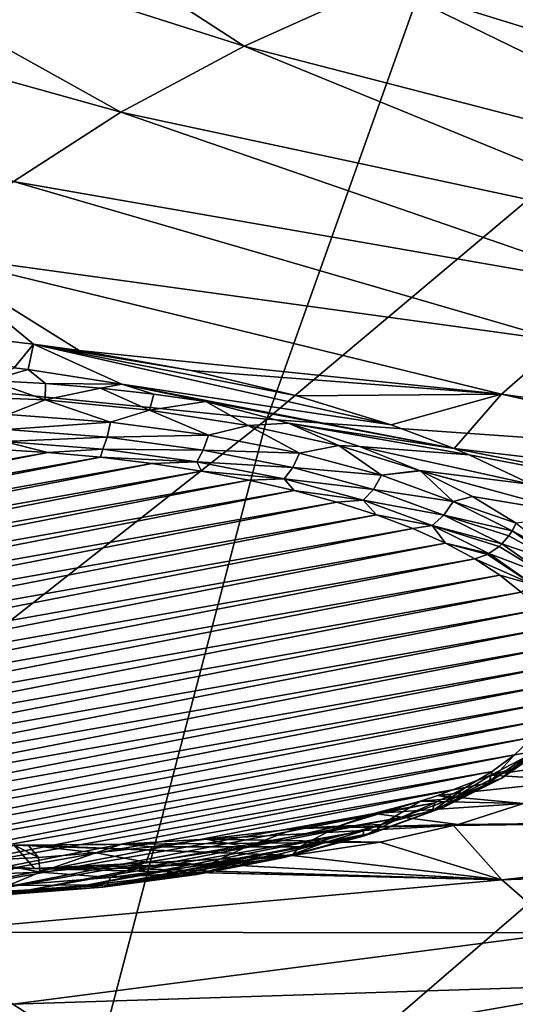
# Model space of a CAD drawing. Header units: metres. Extents: x -92 to 264, y -100 to 50.
# Tile 415 of 656: x 185.65 to 188.43, y -19.58 to -14.06. Entities that reach past the tile are written whole.
import ezdxf

# ---------------------------------------------------------------- set-up
doc = ezdxf.new("R2010")
doc.units = ezdxf.units.M
doc.layers.add('solid_21062050_01', color=7, linetype='CONTINUOUS')

msp = doc.modelspace()

# ---------------------------------------------------------------- linework, layer by layer
at = {"layer": 'solid_21062050_01'}
for points in [[(188.758606, -11.481317, 217.989578), (185.129807, -11.117613, 216.979355), (182.852875, -15.885271, 222.725174)], [(188.758606, -11.481317, 217.989578), (182.852875, -15.885271, 222.725174), (187.03862, -16.30197, 223.882599)], [(192.463303, -11.742873, 218.71608), (188.758606, -11.481317, 217.989578), (187.03862, -16.30197, 223.882599)], [(192.463303, -11.742873, 218.71608), (187.03862, -16.30197, 223.882599), (191.310776, -16.601612, 224.71489)], [(183.759232, -13.207639, 158.142441), (184.699249, -12.778301, 156.949921), (186.911407, -14.209503, 159.915817)], [(184.699249, -12.778301, 156.949921), (187.690384, -13.859411, 158.94339), (186.911407, -14.209503, 159.915817)], [(182.92395, -13.661142, 159.4021), (183.759232, -13.207639, 158.142441), (186.218979, -14.579877, 160.944565)], [(183.759232, -13.207639, 158.142441), (186.911407, -14.209503, 159.915817), (186.218979, -14.579877, 160.944565)], [(182.92395, -13.661142, 159.4021), (186.218979, -14.579877, 160.944565), (185.617676, -14.968083, 162.022858)], [(187.690384, -13.859411, 158.94339), (190.105362, -15.036674, 161.442673), (186.911407, -14.209503, 159.915817)], [(187.690384, -13.859411, 158.94339), (190.695099, -14.78779, 160.751358), (190.105362, -15.036674, 161.442673)], [(189.034653, -13.863091, 158.745026), (190.695099, -14.78779, 160.751358), (187.690384, -13.859411, 158.94339)], [(186.911407, -14.209503, 159.915817), (189.573486, -15.300097, 162.174347), (186.218979, -14.579877, 160.944565)], [(186.911407, -14.209503, 159.915817), (190.105362, -15.036674, 161.442673), (189.573486, -15.300097, 162.174347)], [(186.218979, -14.579877, 160.944565), (189.102615, -15.57652, 162.942139), (185.617676, -14.968083, 162.022858)], [(186.218979, -14.579877, 160.944565), (189.573486, -15.300097, 162.174347), (189.102615, -15.57652, 162.942139)], [(185.617676, -14.968083, 162.022858), (188.69548, -15.864324, 163.741547), (185.111481, -15.371556, 163.143539)], [(185.617676, -14.968083, 162.022858), (189.102615, -15.57652, 162.942139), (188.69548, -15.864324, 163.741547)], [(185.111481, -15.371556, 163.143539), (188.69548, -15.864324, 163.741547), (188.354462, -16.161825, 164.567886)], [(185.985123, -15.91642, 164.365234), (185.111481, -15.371556, 163.143539), (188.354462, -16.161825, 164.567886)], [(185.729919, -15.880283, 164.322998), (185.328018, -15.83395, 164.285843), (185.111481, -15.371556, 163.143539)], [(185.985123, -15.91642, 164.365234), (185.729919, -15.880283, 164.322998), (185.111481, -15.371556, 163.143539)], [(185.620529, -16.012838, 164.690399), (185.328018, -15.83395, 164.285843), (185.729919, -15.880283, 164.322998)], [(187.03862, -16.30197, 223.882599), (182.852875, -15.885271, 222.725174), (181.052353, -21.00259, 228.349548)], [(185.620529, -16.012838, 164.690399), (185.729919, -15.880283, 164.322998), (185.69931, -16.023018, 164.700745)], [(185.69931, -16.023018, 164.700745), (185.729919, -15.880283, 164.322998), (186.2258, -16.105518, 164.810104)], [(186.61319, -16.029219, 164.5354), (185.729919, -15.880283, 164.322998), (185.985123, -15.91642, 164.365234)], [(187.207138, -16.171432, 164.794861), (185.729919, -15.880283, 164.322998), (186.61319, -16.029219, 164.5354)], [(187.73616, -16.333698, 165.124756), (185.729919, -15.880283, 164.322998), (187.207138, -16.171432, 164.794861)], [(186.2258, -16.105518, 164.810104), (185.729919, -15.880283, 164.322998), (187.73616, -16.333698, 165.124756)], [(188.354462, -16.161825, 164.567886), (188.69548, -15.864324, 163.741547), (191.685471, -16.631529, 165.316101)], [(186.61319, -16.029219, 164.5354), (185.985123, -15.91642, 164.365234), (188.354462, -16.161825, 164.567886)], [(185.620529, -16.012838, 164.690399), (185.69931, -16.023018, 164.700745), (185.484879, -16.084488, 164.644485)], [(185.69931, -16.023018, 164.700745), (185.797256, -16.101681, 164.692245), (185.484879, -16.084488, 164.644485)], [(185.69931, -16.023018, 164.700745), (186.2258, -16.105518, 164.810104), (185.797256, -16.101681, 164.692245)], [(187.207138, -16.171432, 164.794861), (186.61319, -16.029219, 164.5354), (188.354462, -16.161825, 164.567886)], [(185.79425, -16.193775, 164.674362), (185.189774, -16.168224, 164.603394), (185.484879, -16.084488, 164.644485)], [(185.79425, -16.193775, 164.674362), (185.484879, -16.084488, 164.644485), (185.797256, -16.101681, 164.692245)], [(185.79425, -16.193775, 164.674362), (185.797256, -16.101681, 164.692245), (186.104645, -16.127188, 164.763092)], [(186.2258, -16.105518, 164.810104), (186.104645, -16.127188, 164.763092), (185.797256, -16.101681, 164.692245)], [(186.2258, -16.105518, 164.810104), (186.405121, -16.160845, 164.856567), (186.104645, -16.127188, 164.763092)], [(186.2258, -16.105518, 164.810104), (187.73616, -16.333698, 165.124756), (188.08963, -16.466511, 165.412888)], [(186.2258, -16.105518, 164.810104), (188.08963, -16.466511, 165.412888), (186.696793, -16.202444, 164.972122)], [(186.2258, -16.105518, 164.810104), (186.696793, -16.202444, 164.972122), (186.405121, -16.160845, 164.856567)], [(185.587616, -16.274822, 164.652359), (185.189774, -16.168224, 164.603394), (185.79425, -16.193775, 164.674362)], [(186.380173, -16.250233, 164.831177), (185.79425, -16.193775, 164.674362), (186.104645, -16.127188, 164.763092)], [(186.380173, -16.250233, 164.831177), (186.104645, -16.127188, 164.763092), (186.405121, -16.160845, 164.856567)], [(186.380173, -16.250233, 164.831177), (186.405121, -16.160845, 164.856567), (186.696793, -16.202444, 164.972122)], [(187.73616, -16.333698, 165.124756), (187.207138, -16.171432, 164.794861), (188.354462, -16.161825, 164.567886)], [(187.73616, -16.333698, 165.124756), (188.354462, -16.161825, 164.567886), (188.08963, -16.466511, 165.412888)], [(188.08963, -16.466511, 165.412888), (188.354462, -16.161825, 164.567886), (191.458694, -16.861622, 165.955215)], [(188.354462, -16.161825, 164.567886), (191.685471, -16.631529, 165.316101), (191.458694, -16.861622, 165.955215)], [(186.162109, -16.319239, 164.775742), (185.587616, -16.274822, 164.652359), (185.79425, -16.193775, 164.674362)], [(186.162109, -16.319239, 164.775742), (185.79425, -16.193775, 164.674362), (186.380173, -16.250233, 164.831177)], [(186.933853, -16.336279, 165.070175), (186.380173, -16.250233, 164.831177), (186.696793, -16.202444, 164.972122)], [(187.160034, -16.32357, 165.202911), (186.696793, -16.202444, 164.972122), (188.08963, -16.466511, 165.412888)], [(187.160034, -16.32357, 165.202911), (186.933853, -16.336279, 165.070175), (186.696793, -16.202444, 164.972122)], [(185.577713, -16.359564, 164.691711), (185.587616, -16.274822, 164.652359), (186.162109, -16.319239, 164.775742)], [(186.710648, -16.392162, 164.978287), (186.162109, -16.319239, 164.775742), (186.380173, -16.250233, 164.831177)], [(186.710648, -16.392162, 164.978287), (186.380173, -16.250233, 164.831177), (186.933853, -16.336279, 165.070175)], [(187.03862, -16.30197, 223.882599), (181.052353, -21.00259, 228.349548), (185.683792, -21.45019, 229.592804)], [(186.142532, -16.403231, 164.813004), (185.577713, -16.359564, 164.691711), (186.162109, -16.319239, 164.775742)], [(191.310776, -16.601612, 224.71489), (187.03862, -16.30197, 223.882599), (185.683792, -21.45019, 229.592804)], [(186.142532, -16.403231, 164.813004), (186.162109, -16.319239, 164.775742), (186.710648, -16.392162, 164.978287)], [(187.220978, -16.491966, 165.255508), (186.710648, -16.392162, 164.978287), (186.933853, -16.336279, 165.070175)], [(187.160034, -16.32357, 165.202911), (187.442337, -16.449903, 165.385788), (186.933853, -16.336279, 165.070175)], [(187.220978, -16.491966, 165.255508), (186.933853, -16.336279, 165.070175), (187.442337, -16.449903, 165.385788)], [(187.160034, -16.32357, 165.202911), (188.08963, -16.466511, 165.412888), (188.172791, -16.501318, 165.49057)], [(187.160034, -16.32357, 165.202911), (188.172791, -16.501318, 165.49057), (187.558746, -16.454037, 165.474075)], [(187.160034, -16.32357, 165.202911), (187.558746, -16.454037, 165.474075), (187.442337, -16.449903, 165.385788)], [(185.565231, -16.427685, 164.755203), (185.577713, -16.359564, 164.691711), (186.142532, -16.403231, 164.813004)], [(186.681808, -16.474926, 165.012146), (186.142532, -16.403231, 164.813004), (186.710648, -16.392162, 164.978287)], [(186.681808, -16.474926, 165.012146), (186.710648, -16.392162, 164.978287), (187.220978, -16.491966, 165.255508)], [(185.565231, -16.427685, 164.755203), (185.809509, -16.488747, 164.881714), (185.508575, -16.47028, 164.830414)], [(186.117844, -16.470409, 164.873871), (185.565231, -16.427685, 164.755203), (186.142532, -16.403231, 164.813004)], [(186.117844, -16.470409, 164.873871), (185.809509, -16.488747, 164.881714), (185.565231, -16.427685, 164.755203)], [(186.117844, -16.470409, 164.873871), (186.142532, -16.403231, 164.813004), (186.681808, -16.474926, 165.012146)], [(187.681686, -16.616421, 165.601196), (187.220978, -16.491966, 165.255508), (187.442337, -16.449903, 165.385788)], [(187.558746, -16.454037, 165.474075), (187.89386, -16.588524, 165.770721), (187.442337, -16.449903, 165.385788)], [(187.681686, -16.616421, 165.601196), (187.442337, -16.449903, 165.385788), (187.89386, -16.588524, 165.770721)], [(181.468597, -17.3377, 167.239777), (185.809509, -16.488747, 164.881714), (186.104919, -16.515572, 164.956223)], [(181.468597, -17.3377, 167.239777), (181.571838, -17.240189, 166.968918), (185.809509, -16.488747, 164.881714)], [(181.571838, -17.240189, 166.968918), (185.508575, -16.47028, 164.830414), (185.809509, -16.488747, 164.881714)], [(186.117844, -16.470409, 164.873871), (186.104919, -16.515572, 164.956223), (185.809509, -16.488747, 164.881714)], [(186.645477, -16.540556, 165.06871), (186.104919, -16.515572, 164.956223), (186.117844, -16.470409, 164.873871)], [(186.645477, -16.540556, 165.06871), (186.117844, -16.470409, 164.873871), (186.681808, -16.474926, 165.012146)], [(186.645477, -16.540556, 165.06871), (186.681808, -16.474926, 165.012146), (187.183533, -16.573048, 165.284683)], [(187.183533, -16.573048, 165.284683), (186.681808, -16.474926, 165.012146), (187.220978, -16.491966, 165.255508)], [(187.183533, -16.573048, 165.284683), (187.220978, -16.491966, 165.255508), (187.681686, -16.616421, 165.601196)], [(187.558746, -16.454037, 165.474075), (188.172791, -16.501318, 165.49057), (188.52388, -16.668297, 165.874084)], [(187.558746, -16.454037, 165.474075), (188.52388, -16.668297, 165.874084), (187.89386, -16.588524, 165.770721)], [(188.08963, -16.466511, 165.412888), (191.458694, -16.861622, 165.955215), (191.287323, -17.097151, 166.609421)], [(188.172791, -16.501318, 165.49057), (188.08963, -16.466511, 165.412888), (191.287323, -17.097151, 166.609421)], [(188.52388, -16.668297, 165.874084), (188.172791, -16.501318, 165.49057), (191.287323, -17.097151, 166.609421)], [(181.335007, -17.53973, 167.800934), (186.392822, -16.550573, 165.053452), (186.671219, -16.593515, 165.172729)], [(181.335007, -17.53973, 167.800934), (181.389465, -17.437773, 167.517746), (186.392822, -16.550573, 165.053452)], [(181.389465, -17.437773, 167.517746), (186.104919, -16.515572, 164.956223), (186.392822, -16.550573, 165.053452)], [(181.389465, -17.437773, 167.517746), (181.468597, -17.3377, 167.239777), (186.104919, -16.515572, 164.956223)], [(186.645477, -16.540556, 165.06871), (186.392822, -16.550573, 165.053452), (186.104919, -16.515572, 164.956223)], [(186.645477, -16.540556, 165.06871), (186.671219, -16.593515, 165.172729), (186.392822, -16.550573, 165.053452)], [(187.136353, -16.636557, 165.335358), (186.671219, -16.593515, 165.172729), (186.645477, -16.540556, 165.06871)], [(187.136353, -16.636557, 165.335358), (186.645477, -16.540556, 165.06871), (187.183533, -16.573048, 165.284683)], [(181.305588, -17.642874, 168.087433), (186.671219, -16.593515, 165.172729), (186.938156, -16.644094, 165.313217)], [(181.305588, -17.642874, 168.087433), (181.335007, -17.53973, 167.800934), (186.671219, -16.593515, 165.172729)], [(191.310776, -16.601612, 224.71489), (185.683792, -21.45019, 229.592804), (190.405441, -21.771935, 230.486496)], [(187.136353, -16.636557, 165.335358), (186.938156, -16.644094, 165.313217), (186.671219, -16.593515, 165.172729)], [(187.136353, -16.636557, 165.335358), (187.183533, -16.573048, 165.284683), (187.636475, -16.695404, 165.624542)], [(187.636475, -16.695404, 165.624542), (187.183533, -16.573048, 165.284683), (187.681686, -16.616421, 165.601196)], [(187.636475, -16.695404, 165.624542), (187.681686, -16.616421, 165.601196), (188.082489, -16.762743, 166.007614)], [(187.681686, -16.616421, 165.601196), (187.89386, -16.588524, 165.770721), (187.900299, -16.591381, 165.777176)], [(188.082489, -16.762743, 166.007614), (187.681686, -16.616421, 165.601196), (187.900299, -16.591381, 165.777176)], [(187.89386, -16.588524, 165.770721), (188.52388, -16.668297, 165.874084), (188.808105, -16.837313, 166.278397)], [(187.900299, -16.591381, 165.777176), (187.89386, -16.588524, 165.770721), (188.808105, -16.837313, 166.278397)], [(188.191452, -16.734877, 166.108749), (187.900299, -16.591381, 165.777176), (188.808105, -16.837313, 166.278397)], [(188.191452, -16.734877, 166.108749), (188.082489, -16.762743, 166.007614), (187.900299, -16.591381, 165.777176)], [(181.301422, -17.746473, 168.375183), (186.938156, -16.644094, 165.313217), (187.191849, -16.701969, 165.473969)], [(181.301422, -17.746473, 168.375183), (181.305588, -17.642874, 168.087433), (186.938156, -16.644094, 165.313217)], [(187.136353, -16.636557, 165.335358), (187.191849, -16.701969, 165.473969), (186.938156, -16.644094, 165.313217)], [(187.579514, -16.756269, 165.667877), (187.191849, -16.701969, 165.473969), (187.136353, -16.636557, 165.335358)], [(187.579514, -16.756269, 165.667877), (187.136353, -16.636557, 165.335358), (187.636475, -16.695404, 165.624542)], [(181.32254, -17.849831, 168.662277), (181.301422, -17.746473, 168.375183), (187.191849, -16.701969, 165.473969)], [(181.32254, -17.849831, 168.662277), (187.191849, -16.701969, 165.473969), (187.430527, -16.766731, 165.653839)], [(187.579514, -16.756269, 165.667877), (187.430527, -16.766731, 165.653839), (187.191849, -16.701969, 165.473969)], [(187.579514, -16.756269, 165.667877), (187.636475, -16.695404, 165.624542), (188.030518, -16.83926, 166.024124)], [(188.030518, -16.83926, 166.024124), (187.636475, -16.695404, 165.624542), (188.082489, -16.762743, 166.007614)], [(181.368774, -17.952229, 168.946686), (181.32254, -17.849831, 168.662277), (187.430527, -16.766731, 165.653839)], [(181.368774, -17.952229, 168.946686), (187.430527, -16.766731, 165.653839), (187.652588, -16.837946, 165.851654)], [(187.579514, -16.756269, 165.667877), (187.652588, -16.837946, 165.851654), (187.430527, -16.766731, 165.653839)], [(187.965042, -16.897017, 166.058823), (187.652588, -16.837946, 165.851654), (187.579514, -16.756269, 165.667877)], [(187.965042, -16.897017, 166.058823), (187.579514, -16.756269, 165.667877), (188.030518, -16.83926, 166.024124)], [(188.030518, -16.83926, 166.024124), (188.082489, -16.762743, 166.007614), (188.414429, -16.927668, 166.465714)], [(188.191452, -16.734877, 166.108749), (188.436279, -16.884504, 166.46785), (188.082489, -16.762743, 166.007614)], [(188.436279, -16.884504, 166.46785), (188.414429, -16.927668, 166.465714), (188.082489, -16.762743, 166.007614)], [(188.191452, -16.734877, 166.108749), (188.808105, -16.837313, 166.278397), (188.436279, -16.884504, 166.46785)], [(181.439804, -18.05298, 169.226547), (181.368774, -17.952229, 168.946686), (187.652588, -16.837946, 165.851654)], [(181.439804, -18.05298, 169.226547), (187.652588, -16.837946, 165.851654), (187.856583, -16.915146, 166.066086)], [(187.965042, -16.897017, 166.058823), (187.856583, -16.915146, 166.066086), (187.652588, -16.837946, 165.851654)], [(187.965042, -16.897017, 166.058823), (188.030518, -16.83926, 166.024124), (188.356873, -17.001402, 166.474487)], [(188.39563, -16.956312, 166.466934), (188.030518, -16.83926, 166.024124), (188.414429, -16.927668, 166.465714)], [(188.39563, -16.956312, 166.466934), (188.356873, -17.001402, 166.474487), (188.030518, -16.83926, 166.024124)], [(188.644852, -17.048403, 166.874832), (188.414429, -16.927668, 166.465714), (188.436279, -16.884504, 166.46785)], [(181.535187, -18.151421, 169.499969), (181.439804, -18.05298, 169.226547), (187.856583, -16.915146, 166.066086)], [(181.535187, -18.151421, 169.499969), (187.856583, -16.915146, 166.066086), (188.041, -16.997755, 166.295532)], [(187.965042, -16.897017, 166.058823), (188.041, -16.997755, 166.295532), (187.856583, -16.915146, 166.066086)], [(188.284348, -17.055658, 166.499466), (188.041, -16.997755, 166.295532), (187.965042, -16.897017, 166.058823)], [(188.3405, -17.016504, 166.479095), (187.965042, -16.897017, 166.058823), (188.356873, -17.001402, 166.474487)], [(188.3405, -17.016504, 166.479095), (188.284348, -17.055658, 166.499466), (187.965042, -16.897017, 166.058823)], [(188.670105, -17.107508, 166.96524), (188.39563, -16.956312, 166.466934), (188.414429, -16.927668, 166.465714)], [(188.644852, -17.048403, 166.874832), (188.670105, -17.107508, 166.96524), (188.414429, -16.927668, 166.465714)], [(181.654175, -18.246826, 169.764969), (181.535187, -18.151421, 169.499969), (188.041, -16.997755, 166.295532)], [(181.654175, -18.246826, 169.764969), (188.041, -16.997755, 166.295532), (188.2043, -17.085047, 166.537994)], [(188.275085, -17.060526, 166.503387), (188.2043, -17.085047, 166.537994), (188.041, -16.997755, 166.295532)], [(188.275085, -17.060526, 166.503387), (188.041, -16.997755, 166.295532), (188.284348, -17.055658, 166.499466)], [(188.608231, -17.178211, 166.965591), (188.3405, -17.016504, 166.479095), (188.356873, -17.001402, 166.474487)], [(188.670105, -17.107508, 166.96524), (188.356873, -17.001402, 166.474487), (188.39563, -16.956312, 166.466934)], [(188.608231, -17.178211, 166.965591), (188.356873, -17.001402, 166.474487), (188.670105, -17.107508, 166.96524)], [(188.530273, -17.228645, 166.97995), (188.2043, -17.085047, 166.537994), (188.275085, -17.060526, 166.503387)], [(188.530273, -17.228645, 166.97995), (188.275085, -17.060526, 166.503387), (188.284348, -17.055658, 166.499466)], [(188.608231, -17.178211, 166.965591), (188.284348, -17.055658, 166.499466), (188.3405, -17.016504, 166.479095)], [(188.530273, -17.228645, 166.97995), (188.284348, -17.055658, 166.499466), (188.608231, -17.178211, 166.965591)], [(181.654175, -18.246826, 169.764969), (188.2043, -17.085047, 166.537994), (181.7957, -18.338377, 170.019257)], [(188.2043, -17.085047, 166.537994), (188.345825, -17.176598, 166.792297), (181.7957, -18.338377, 170.019257)], [(188.530273, -17.228645, 166.97995), (188.345825, -17.176598, 166.792297), (188.2043, -17.085047, 166.537994)], [(188.345825, -17.176598, 166.792297), (181.959, -18.425669, 170.261719), (181.7957, -18.338377, 170.019257)], [(188.345825, -17.176598, 166.792297), (188.464813, -17.272001, 167.057297), (181.959, -18.425669, 170.261719)], [(188.530273, -17.228645, 166.97995), (188.464813, -17.272001, 167.057297), (188.345825, -17.176598, 166.792297)], [(188.464813, -17.272001, 167.057297), (182.143417, -18.508278, 170.49118), (181.959, -18.425669, 170.261719)], [(188.464813, -17.272001, 167.057297), (188.560196, -17.370441, 167.330719), (182.143417, -18.508278, 170.49118)], [(188.560196, -17.370441, 167.330719), (182.347412, -18.585478, 170.705612), (182.143417, -18.508278, 170.49118)], [(188.560196, -17.370441, 167.330719), (188.631226, -17.471193, 167.610565), (182.347412, -18.585478, 170.705612)], [(188.631226, -17.471193, 167.610565), (182.569473, -18.656693, 170.903412), (182.347412, -18.585478, 170.705612)], [(188.631226, -17.471193, 167.610565), (188.67746, -17.573593, 167.894989), (182.569473, -18.656693, 170.903412)], [(188.67746, -17.573593, 167.894989), (182.808151, -18.721455, 171.083298), (182.569473, -18.656693, 170.903412)], [(188.67746, -17.573593, 167.894989), (188.698578, -17.67695, 168.182083), (182.808151, -18.721455, 171.083298)], [(188.698578, -17.67695, 168.182083), (183.061844, -18.779327, 171.244049), (182.808151, -18.721455, 171.083298)], [(188.698578, -17.67695, 168.182083), (188.694412, -17.780548, 168.469833), (183.061844, -18.779327, 171.244049)], [(188.694412, -17.780548, 168.469833), (183.328781, -18.829906, 171.384537), (183.061844, -18.779327, 171.244049)], [(188.694412, -17.780548, 168.469833), (188.664993, -17.883692, 168.756317), (183.328781, -18.829906, 171.384537)], [(188.664993, -17.883692, 168.756317), (183.607178, -18.87285, 171.503815), (183.328781, -18.829906, 171.384537)], [(188.664993, -17.883692, 168.756317), (188.610535, -17.985649, 169.03952), (183.607178, -18.87285, 171.503815)], [(188.610535, -17.985649, 169.03952), (183.895081, -18.907852, 171.601044), (183.607178, -18.87285, 171.503815)], [(188.610535, -17.985649, 169.03952), (188.531403, -18.085722, 169.31749), (183.895081, -18.907852, 171.601044)], [(188.531403, -18.085722, 169.31749), (184.190491, -18.934675, 171.675537), (183.895081, -18.907852, 171.601044)], [(188.531403, -18.085722, 169.31749), (188.428162, -18.183235, 169.588333), (184.190491, -18.934675, 171.675537)], [(188.533768, -18.172022, 170.02153), (188.414429, -18.263191, 170.175278), (188.670105, -18.083351, 169.675751)], [(188.608231, -18.137604, 169.630402), (188.670105, -18.083351, 169.675751), (188.414429, -18.263191, 170.175278)], [(188.530273, -18.167311, 169.587189), (188.428162, -18.183235, 169.588333), (188.531403, -18.085722, 169.31749)], [(188.356873, -18.314413, 170.121521), (188.608231, -18.137604, 169.630402), (188.414429, -18.263191, 170.175278)], [(188.530273, -18.167311, 169.587189), (188.608231, -18.137604, 169.630402), (188.356873, -18.314413, 170.121521)], [(188.428162, -18.183235, 169.588333), (184.491425, -18.953142, 171.726837), (184.190491, -18.934675, 171.675537)], [(188.428162, -18.183235, 169.588333), (188.301498, -18.277523, 169.850235), (184.491425, -18.953142, 171.726837)], [(188.284348, -18.3403, 170.067688), (188.428162, -18.183235, 169.588333), (188.530273, -18.167311, 169.587189)], [(188.284348, -18.3403, 170.067688), (188.530273, -18.167311, 169.587189), (188.356873, -18.314413, 170.121521)], [(188.284348, -18.3403, 170.067688), (188.301498, -18.277523, 169.850235), (188.428162, -18.183235, 169.588333)], [(188.533768, -18.172022, 170.02153), (189.012787, -18.189156, 169.986267), (188.294632, -18.298351, 170.427658)], [(188.533768, -18.172022, 170.02153), (188.294632, -18.298351, 170.427658), (188.414429, -18.263191, 170.175278)], [(188.294632, -18.298351, 170.427658), (189.012787, -18.189156, 169.986267), (188.77565, -18.328255, 170.426941)], [(188.294632, -18.298351, 170.427658), (188.082489, -18.428116, 170.633362), (188.414429, -18.263191, 170.175278)], [(188.356873, -18.314413, 170.121521), (188.414429, -18.263191, 170.175278), (188.082489, -18.428116, 170.633362)], [(188.301498, -18.277523, 169.850235), (184.795822, -18.963129, 171.754578), (184.491425, -18.953142, 171.726837)], [(188.301498, -18.277523, 169.850235), (188.152267, -18.36795, 170.101395), (184.795822, -18.963129, 171.754578)], [(188.294632, -18.298351, 170.427658), (188.77565, -18.328255, 170.426941), (187.998306, -18.412258, 170.812332)], [(188.294632, -18.298351, 170.427658), (187.998306, -18.412258, 170.812332), (188.082489, -18.428116, 170.633362)], [(187.998306, -18.412258, 170.812332), (188.77565, -18.328255, 170.426941), (188.477112, -18.457035, 170.853058)], [(188.030518, -18.476557, 170.571884), (188.356873, -18.314413, 170.121521), (188.082489, -18.428116, 170.633362)], [(188.284348, -18.3403, 170.067688), (188.356873, -18.314413, 170.121521), (188.030518, -18.476557, 170.571884)], [(188.284348, -18.3403, 170.067688), (188.152267, -18.36795, 170.101395), (188.301498, -18.277523, 169.850235)], [(188.152267, -18.36795, 170.101395), (185.101608, -18.964567, 171.758575), (184.795822, -18.963129, 171.754578)], [(188.152267, -18.36795, 170.101395), (187.981506, -18.453899, 170.340134), (185.101608, -18.964567, 171.758575)], [(187.965042, -18.49894, 170.508331), (188.152267, -18.36795, 170.101395), (188.284348, -18.3403, 170.067688)], [(187.965042, -18.49894, 170.508331), (188.284348, -18.3403, 170.067688), (188.030518, -18.476557, 170.571884)], [(187.965042, -18.49894, 170.508331), (187.981506, -18.453899, 170.340134), (188.152267, -18.36795, 170.101395)], [(187.899307, -18.443264, 170.921219), (187.681686, -18.574438, 171.039795), (188.082489, -18.428116, 170.633362)], [(188.030518, -18.476557, 170.571884), (188.082489, -18.428116, 170.633362), (187.681686, -18.574438, 171.039795)], [(187.998306, -18.412258, 170.812332), (188.477112, -18.457035, 170.853058), (187.899307, -18.443264, 170.921219)], [(187.998306, -18.412258, 170.812332), (187.899307, -18.443264, 170.921219), (188.082489, -18.428116, 170.633362)], [(187.981506, -18.453899, 170.340134), (185.406738, -18.957445, 171.738785), (185.101608, -18.964567, 171.758575)], [(187.981506, -18.453899, 170.340134), (187.790329, -18.534786, 170.564804), (185.406738, -18.957445, 171.738785)], [(187.899307, -18.443264, 170.921219), (187.440109, -18.584024, 171.313538), (187.681686, -18.574438, 171.039795)], [(187.637848, -18.512491, 171.173523), (187.440109, -18.584024, 171.313538), (187.899307, -18.443264, 170.921219)], [(187.636475, -18.620413, 170.971466), (188.030518, -18.476557, 170.571884), (187.681686, -18.574438, 171.039795)], [(187.965042, -18.49894, 170.508331), (188.030518, -18.476557, 170.571884), (187.636475, -18.620413, 170.971466)], [(187.637848, -18.512491, 171.173523), (187.899307, -18.443264, 170.921219), (188.477112, -18.457035, 170.853058)], [(187.637848, -18.512491, 171.173523), (188.477112, -18.457035, 170.853058), (188.110748, -18.573986, 171.261902)], [(187.965042, -18.49894, 170.508331), (187.790329, -18.534786, 170.564804), (187.981506, -18.453899, 170.340134)], [(188.110748, -18.573986, 171.261902), (188.477112, -18.457035, 170.853058), (191.458694, -18.53771, 170.610718)], [(187.790329, -18.534786, 170.564804), (185.709122, -18.941807, 171.695358), (185.406738, -18.957445, 171.738785)], [(187.790329, -18.534786, 170.564804), (187.580078, -18.610052, 170.773865), (185.709122, -18.941807, 171.695358)], [(187.202667, -18.596195, 171.50563), (187.637848, -18.512491, 171.173523), (188.110748, -18.573986, 171.261902)], [(187.202667, -18.596195, 171.50563), (187.440109, -18.584024, 171.313538), (187.637848, -18.512491, 171.173523)], [(187.579514, -18.639688, 170.899277), (187.790329, -18.534786, 170.564804), (187.965042, -18.49894, 170.508331)], [(187.579514, -18.639688, 170.899277), (187.965042, -18.49894, 170.508331), (187.636475, -18.620413, 170.971466)], [(187.579514, -18.639688, 170.899277), (187.580078, -18.610052, 170.773865), (187.790329, -18.534786, 170.564804)], [(188.085876, -18.580711, 171.286285), (188.110748, -18.573986, 171.261902), (191.458694, -18.53771, 170.610718)], [(188.356964, -18.885271, 172.132553), (188.085876, -18.580711, 171.286285), (191.458694, -18.53771, 170.610718)], [(188.356964, -18.885271, 172.132553), (191.458694, -18.53771, 170.610718), (191.685471, -18.767803, 171.249832)], [(186.696793, -18.65645, 171.788376), (188.085876, -18.580711, 171.286285), (187.674072, -18.674162, 171.640121)], [(187.202667, -18.596195, 171.50563), (188.085876, -18.580711, 171.286285), (186.696793, -18.65645, 171.788376)], [(187.202667, -18.596195, 171.50563), (186.696793, -18.65645, 171.788376), (186.924057, -18.6989, 171.632614)], [(187.440109, -18.584024, 171.313538), (186.924057, -18.6989, 171.632614), (187.220978, -18.698893, 171.385483)], [(187.202667, -18.596195, 171.50563), (186.924057, -18.6989, 171.632614), (187.440109, -18.584024, 171.313538)], [(187.202667, -18.596195, 171.50563), (188.110748, -18.573986, 171.261902), (188.085876, -18.580711, 171.286285)], [(187.440109, -18.584024, 171.313538), (187.220978, -18.698893, 171.385483), (187.681686, -18.574438, 171.039795)], [(187.636475, -18.620413, 170.971466), (187.681686, -18.574438, 171.039795), (187.220978, -18.698893, 171.385483)], [(187.674072, -18.674162, 171.640121), (188.085876, -18.580711, 171.286285), (188.356964, -18.885271, 172.132553)], [(187.580078, -18.610052, 170.773865), (186.006683, -18.917761, 171.628555), (185.709122, -18.941807, 171.695358)], [(187.580078, -18.610052, 170.773865), (187.352203, -18.679167, 170.965851), (186.006683, -18.917761, 171.628555)], [(186.2258, -18.685038, 171.975006), (186.696793, -18.65645, 171.788376), (187.674072, -18.674162, 171.640121)], [(186.2258, -18.685038, 171.975006), (186.392471, -18.699648, 171.908371), (186.696793, -18.65645, 171.788376)], [(186.696793, -18.65645, 171.788376), (186.392471, -18.699648, 171.908371), (186.924057, -18.6989, 171.632614)], [(187.136353, -18.759399, 171.231781), (187.352203, -18.679167, 170.965851), (187.579514, -18.639688, 170.899277)], [(187.136353, -18.759399, 171.231781), (187.579514, -18.639688, 170.899277), (187.183533, -18.742767, 171.31131)], [(187.183533, -18.742767, 171.31131), (187.636475, -18.620413, 170.971466), (187.220978, -18.698893, 171.385483)], [(187.579514, -18.639688, 170.899277), (187.636475, -18.620413, 170.971466), (187.183533, -18.742767, 171.31131)], [(187.579514, -18.639688, 170.899277), (187.352203, -18.679167, 170.965851), (187.580078, -18.610052, 170.773865)], [(185.620529, -18.689936, 172.126312), (185.73439, -18.821985, 172.492859), (184.294113, -18.72159, 172.542084)], [(185.620529, -18.689936, 172.126312), (185.431229, -18.776503, 172.121841), (185.757523, -18.75988, 172.075668)], [(185.620529, -18.689936, 172.126312), (187.180252, -18.749268, 171.961273), (185.73439, -18.821985, 172.492859)], [(185.69931, -18.691185, 172.111862), (187.180252, -18.749268, 171.961273), (185.620529, -18.689936, 172.126312)], [(185.69931, -18.691185, 172.111862), (185.620529, -18.689936, 172.126312), (185.757523, -18.75988, 172.075668)], [(185.69931, -18.691185, 172.111862), (187.674072, -18.674162, 171.640121), (187.180252, -18.749268, 171.961273)], [(186.2258, -18.685038, 171.975006), (187.674072, -18.674162, 171.640121), (185.69931, -18.691185, 172.111862)], [(186.2258, -18.685038, 171.975006), (185.69931, -18.691185, 172.111862), (186.078659, -18.734203, 172.004349)], [(185.69931, -18.691185, 172.111862), (185.757523, -18.75988, 172.075668), (186.078659, -18.734203, 172.004349)], [(187.352203, -18.679167, 170.965851), (186.297318, -18.885473, 171.538879), (186.006683, -18.917761, 171.628555)], [(186.2258, -18.685038, 171.975006), (186.078659, -18.734203, 172.004349), (186.392471, -18.699648, 171.908371)], [(186.392471, -18.699648, 171.908371), (186.078659, -18.734203, 172.004349), (186.361801, -18.785391, 171.872849)], [(187.352203, -18.679167, 170.965851), (187.108292, -18.741667, 171.139435), (186.297318, -18.885473, 171.538879)], [(186.924057, -18.6989, 171.632614), (186.361801, -18.785391, 171.872849), (186.710648, -18.798697, 171.662689)], [(186.392471, -18.699648, 171.908371), (186.361801, -18.785391, 171.872849), (186.924057, -18.6989, 171.632614)], [(186.924057, -18.6989, 171.632614), (186.710648, -18.798697, 171.662689), (187.220978, -18.698893, 171.385483)], [(187.183533, -18.742767, 171.31131), (187.220978, -18.698893, 171.385483), (186.710648, -18.798697, 171.662689)], [(187.136353, -18.759399, 171.231781), (187.108292, -18.741667, 171.139435), (187.352203, -18.679167, 170.965851)], [(187.180252, -18.749268, 171.961273), (187.674072, -18.674162, 171.640121), (188.356964, -18.885271, 172.132553)], [(185.73439, -18.821985, 172.492859), (184.700775, -18.766205, 172.573364), (184.294113, -18.72159, 172.542084)], [(184.970474, -18.788729, 172.574493), (184.700775, -18.766205, 172.573364), (185.73439, -18.821985, 172.492859)], [(185.757523, -18.75988, 172.075668), (185.431229, -18.776503, 172.121841), (185.766846, -18.841423, 172.028488)], [(185.73439, -18.821985, 172.492859), (187.180252, -18.749268, 171.961273), (186.716721, -18.79422, 172.191849)], [(186.078659, -18.734203, 172.004349), (185.757523, -18.75988, 172.075668), (185.766846, -18.841423, 172.028488)], [(186.078659, -18.734203, 172.004349), (185.766846, -18.841423, 172.028488), (186.361801, -18.785391, 171.872849)], [(187.108292, -18.741667, 171.139435), (186.579056, -18.845171, 171.426941), (186.297318, -18.885473, 171.538879)], [(187.108292, -18.741667, 171.139435), (186.849991, -18.797125, 171.293488), (186.579056, -18.845171, 171.426941)], [(186.645477, -18.8554, 171.498444), (186.849991, -18.797125, 171.293488), (187.136353, -18.759399, 171.231781)], [(186.645477, -18.8554, 171.498444), (187.136353, -18.759399, 171.231781), (186.681808, -18.840889, 171.583862)], [(186.681808, -18.840889, 171.583862), (187.183533, -18.742767, 171.31131), (186.710648, -18.798697, 171.662689)], [(187.136353, -18.759399, 171.231781), (187.183533, -18.742767, 171.31131), (186.681808, -18.840889, 171.583862)], [(186.716721, -18.79422, 172.191849), (187.180252, -18.749268, 171.961273), (188.356964, -18.885271, 172.132553)], [(187.136353, -18.759399, 171.231781), (186.849991, -18.797125, 171.293488), (187.108292, -18.741667, 171.139435)], [(188.698364, -19.182573, 172.958344), (188.356964, -18.885271, 172.132553), (191.685471, -18.767803, 171.249832)], [(184.970474, -18.788729, 172.574493), (185.73439, -18.821985, 172.492859), (185.618805, -18.819866, 172.51329)], [(185.618805, -18.819866, 172.51329), (188.356964, -18.885271, 172.132553), (185.108414, -19.17907, 173.719315)], [(185.431229, -18.776503, 172.121841), (185.153488, -18.865648, 172.095779), (185.766846, -18.841423, 172.028488)], [(185.618805, -18.819866, 172.51329), (185.73439, -18.821985, 172.492859), (188.356964, -18.885271, 172.132553)], [(185.73439, -18.821985, 172.492859), (186.716721, -18.79422, 172.191849), (186.199646, -18.819342, 172.379501)], [(185.73439, -18.821985, 172.492859), (186.199646, -18.819342, 172.379501), (188.356964, -18.885271, 172.132553)], [(186.361801, -18.785391, 171.872849), (185.766846, -18.841423, 172.028488), (186.162109, -18.87162, 171.86525)], [(186.361801, -18.785391, 171.872849), (186.162109, -18.87162, 171.86525), (186.710648, -18.798697, 171.662689)], [(186.681808, -18.840889, 171.583862), (186.710648, -18.798697, 171.662689), (186.162109, -18.87162, 171.86525)], [(186.199646, -18.819342, 172.379501), (186.716721, -18.79422, 172.191849), (188.356964, -18.885271, 172.132553)], [(186.645477, -18.8554, 171.498444), (186.579056, -18.845171, 171.426941), (186.849991, -18.797125, 171.293488)], [(185.766846, -18.841423, 172.028488), (185.153488, -18.865648, 172.095779), (185.587616, -18.916039, 171.988632)], [(185.766846, -18.841423, 172.028488), (185.587616, -18.916039, 171.988632), (186.162109, -18.87162, 171.86525)], [(186.142532, -18.912584, 171.783005), (186.162109, -18.87162, 171.86525), (185.587616, -18.916039, 171.988632)], [(186.117844, -18.925547, 171.693283), (186.297318, -18.885473, 171.538879), (186.579056, -18.845171, 171.426941)], [(186.117844, -18.925547, 171.693283), (186.579056, -18.845171, 171.426941), (186.645477, -18.8554, 171.498444)], [(186.117844, -18.925547, 171.693283), (186.645477, -18.8554, 171.498444), (186.142532, -18.912584, 171.783005)], [(186.142532, -18.912584, 171.783005), (186.681808, -18.840889, 171.583862), (186.162109, -18.87162, 171.86525)], [(186.645477, -18.8554, 171.498444), (186.681808, -18.840889, 171.583862), (186.142532, -18.912584, 171.783005)], [(185.108414, -19.17907, 173.719315), (188.356964, -18.885271, 172.132553), (188.698364, -19.182573, 172.958344)], [(185.565231, -18.968271, 171.811951), (185.709122, -18.941807, 171.695358), (186.006683, -18.917761, 171.628555)], [(185.565231, -18.968271, 171.811951), (186.006683, -18.917761, 171.628555), (186.117844, -18.925547, 171.693283)], [(185.565231, -18.968271, 171.811951), (186.117844, -18.925547, 171.693283), (185.577713, -18.956253, 171.904297)], [(185.577713, -18.956253, 171.904297), (186.142532, -18.912584, 171.783005), (185.587616, -18.916039, 171.988632)], [(186.117844, -18.925547, 171.693283), (186.142532, -18.912584, 171.783005), (185.577713, -18.956253, 171.904297)], [(186.117844, -18.925547, 171.693283), (186.006683, -18.917761, 171.628555), (186.297318, -18.885473, 171.538879)], [(185.565231, -18.968271, 171.811951), (185.406738, -18.957445, 171.738785), (185.709122, -18.941807, 171.695358)], [(185.108414, -19.17907, 173.719315), (188.698364, -19.182573, 172.958344), (185.613922, -19.582611, 174.840195)], [(185.613922, -19.582611, 174.840195), (188.698364, -19.182573, 172.958344), (189.105804, -19.470173, 173.757187)], [(185.613922, -19.582611, 174.840195), (189.105804, -19.470173, 173.757187), (186.214554, -19.970907, 175.918732)], [(186.214554, -19.970907, 175.918732), (189.105804, -19.470173, 173.757187), (189.57692, -19.746389, 174.524399)], [(182.273773, -19.827774, 176.530579), (185.613922, -19.582611, 174.840195), (186.214554, -19.970907, 175.918732)]]:
    msp.add_3dface(points, dxfattribs=at)

doc.saveas('drawing.dxf')
